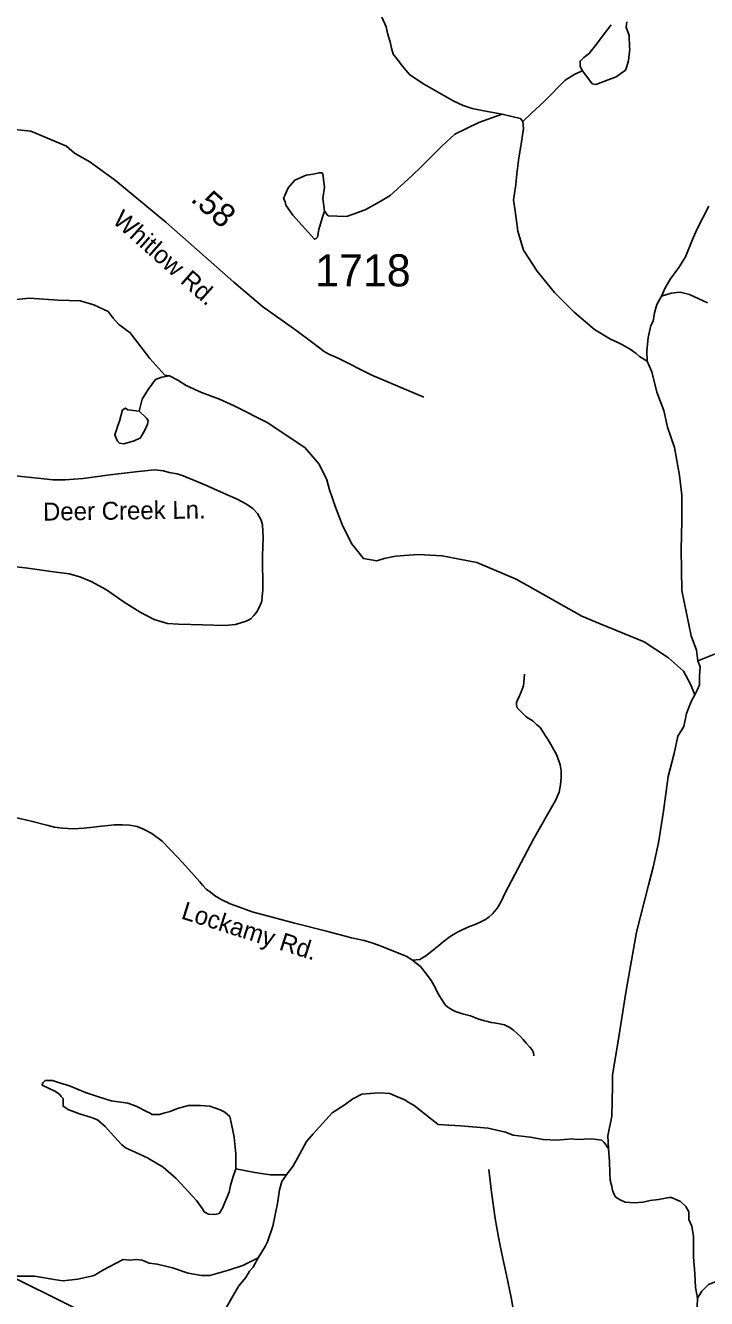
# Model space of a CAD drawing. Extents: x 1950930 to 2061844, y 904556 to 1017002.
# Drawn here: x 2030809 to 2034415, y 929421 to 936160 of the extents above; entities that cross this region are included whole.
import ezdxf

# ---------------------------------------------------------------- set-up
doc = ezdxf.new("R2010")
doc.units = 0
for name, color, linetype in [('Exist Hydrographic Creek Single Shore', 7, 'Continuous'), ('Exist Hydrographic Misc Water Feature', 7, 'Continuous'), ('Exist Road Non-System Type 51', 7, 'Continuous'), ('Exist Road Non-System Type 51 Label', 7, 'Continuous'), ('Exist Road Primary US Structure Standard Bridge CELL', 7, 'Continuous'), ('Exist Road Secondary Type 41 Attributed', 7, 'Continuous'), ('Exist Road Secondary Type 51 Label', 7, 'Continuous'), ('Exist Road Secondary Type 51 Number Label', 7, 'Continuous'), ('Exist Utilities Electrical Transmission Line', 7, 'Continuous')]:
    doc.layers.add(name, color=color, linetype=linetype)

msp = doc.modelspace()

# ---------------------------------------------------------------- linework, layer by layer
at = {"layer": 'Exist Hydrographic Creek Single Shore'}
for points in [[(2032466.8, 936600.6), (2032518.7, 936540.8), (2032602.8, 936404.9), (2032658.7, 936312.8), (2032687, 936236.8), (2032694.8, 936204.8), (2032719, 936152.7), (2032727.1, 936112.9), (2032739, 936072.9), (2032746.9, 936040.9), (2032755.1, 936008.9), (2032771.1, 935988.9), (2032805, 935944.9), (2032841.1, 935900.8), (2032913, 935853), (2033073.2, 935761.1), (2033125.2, 935737.1), (2033173.1, 935721), (2033245, 935707), (2033333.3, 935691.1)], [(2033333.3, 935691.1), (2033397.3, 935675.3), (2033429.3, 935667.5), (2033433.1, 935663.4), (2033441.1, 935651.5)], [(2033441.1, 935651.5), (2033445.3, 935615.3), (2033433.3, 935531.2), (2033421.4, 935459.2), (2033409.4, 935375.1), (2033405.3, 935319.4), (2033393.4, 935235.4), (2033401.5, 935179.4), (2033415.6, 935071.1), (2033445.7, 934971.4), (2033517.6, 934859.3), (2033609.7, 934747.5), (2033713.9, 934643.6), (2033821.9, 934551.5), (2033905.9, 934499.5), (2033942, 934483.7), (2033966, 934471.7), (2034009.8, 934447.5), (2034041.8, 934423.5), (2034059.8, 934407.7), (2034100, 934383.6)], [(2034175.7, 934727.6), (2034195.7, 934771.8), (2034223.6, 934819.8), (2034267.8, 934879.9), (2034303.8, 934935.9), (2034339.5, 935027.7), (2034363.5, 935079.7), (2034427.4, 935203.8)], [(2034100, 934383.6), (2034097.8, 934435.8), (2034105.9, 934507.8), (2034119.7, 934571.5), (2034132, 934595.6), (2034139.8, 934639.7), (2034151.9, 934683.8), (2034175.7, 934727.6)], [(2034100, 934383.6), (2034124.1, 934327.6), (2034152.1, 934219.7), (2034188.1, 934121.9), (2034208.3, 934033.8), (2034244.1, 933925.8), (2034272.2, 933777.9), (2034284.5, 933673.9), (2034284.3, 933537.7), (2034280.5, 933385.9), (2034284.6, 933169.8), (2034308.7, 933049.9), (2034332.8, 932929.9), (2034360.7, 932853.9), (2034368.8, 932797.9)], [(2034368.8, 932797.9), (2034380.9, 932765.9), (2034376.9, 932717.7), (2034376.9, 932685.9), (2034376.9, 932669.8), (2034364.9, 932641.8), (2034352.9, 932617.8)], [(2034352.9, 932617.8), (2034333.1, 932581.8), (2034309.1, 932517.6), (2034294.9, 932449.6), (2034263, 932397.8), (2034243.1, 932305.7), (2034211.4, 932185.6), (2034187.2, 932001.6), (2034159.5, 931833.5), (2034131.5, 931705.5), (2034107.6, 931609.5), (2034043.7, 931361.7), (2033987.8, 931041.6), (2033944.2, 930773.4), (2033916.1, 930605.4), (2033916.2, 930545.6), (2033912.3, 930387.5), (2033892.4, 930283.6), (2033896.3, 930215.6)], [(2033896.3, 930215.6), (2033872.3, 930247.6), (2033860.4, 930259.3), (2033806.4, 930267.3), (2033726.3, 930263.4), (2033702.4, 930267.5), (2033622.5, 930259.3), (2033550.4, 930263.4), (2033480.4, 930275.4), (2033390.4, 930287.1), (2033350.4, 930303), (2033258.3, 930323), (2033114.4, 930335.1), (2033050.2, 930339.1), (2032994.2, 930342.9), (2032926.3, 930394.8), (2032866.3, 930443), (2032838.4, 930459), (2032814.1, 930474.9), (2032782.2, 930486.7), (2032738.3, 930506.7), (2032682.3, 930510.8), (2032634.3, 930506.8), (2032590.2, 930502.8), (2032542.2, 930478.6), (2032502.2, 930448.5), (2032432.3, 930404.7), (2032332.2, 930292.6), (2032296.3, 930252.6), (2032248.5, 930164.4), (2032224.3, 930120.6), (2032204.5, 930096.4), (2032190.6, 930076.3)], [(2033896.3, 930215.6), (2033900.4, 930147.6), (2033902.5, 930087.5), (2033904.6, 930047.4), (2033912.5, 930015.4), (2033916.6, 929995.6), (2033924.4, 929975.4), (2033932.6, 929959.5), (2033944.6, 929951.4), (2033956.6, 929943.6), (2033984.6, 929931.5), (2034032.7, 929927.6), (2034076.4, 929931.6), (2034116.6, 929939.6), (2034160.4, 929945.6), (2034216.4, 929955.6), (2034228.5, 929955.7), (2034248.7, 929947.7), (2034276.7, 929935.7), (2034304.7, 929907.8), (2034320.5, 929879.6), (2034320.6, 929839.6), (2034336.6, 929803.8), (2034344.7, 929749.8), (2034344.8, 929641.9), (2034352.8, 929551.8), (2034356.8, 929479.8), (2034366.8, 929423.8)], [(2032190.6, 930076.3), (2032166.5, 930040.4), (2032154.5, 929996.3), (2032142.5, 929924.4), (2032118.7, 929804.4), (2032090.7, 929722.3), (2032078.7, 929696.3), (2032040.7, 929636.4)], [(2032040.7, 929636.4), (2031958.8, 929596.4), (2031882.9, 929572.4), (2031784.8, 929544.2), (2031740.8, 929544.1), (2031670.9, 929556.1), (2031586.8, 929584.1), (2031506.8, 929604.1), (2031462.9, 929608), (2031426.8, 929623.8), (2031394.7, 929628.1), (2031358.9, 929623.9), (2031326.8, 929627.8), (2031218.7, 929572), (2031172.8, 929543.7), (2031086.7, 929523.9), (2031006.8, 929515.7), (2030960.7, 929521.5), (2030856.7, 929539.8), (2030804.9, 929539.5), (2030756.9, 929539.5), (2030728.8, 929543.4)], [(2032040.7, 929636.4), (2032014.8, 929588.3), (2031995, 929566.4), (2031974.9, 929532.4), (2031938.9, 929488.2), (2031895, 929412.3), (2031831, 929300.1), (2031783, 929252.2), (2031766.9, 929220), (2031759, 929184.1), (2031727.1, 929120.1), (2031707.1, 929086.1), (2031687.3, 929032), (2031531.3, 928823.9), (2031475.3, 928731.9), (2031395.3, 928623.9), (2031319.5, 928563.8), (2031235.5, 928483.8), (2031191.4, 928427.9), (2031087.7, 928315.9), (2031035.6, 928255.6), (2031003.7, 928239.5)], [(2034366.8, 929423.8), (2034363, 929331.7)]]:
    msp.add_lwpolyline(points, dxfattribs=at)
at = {"layer": 'Exist Hydrographic Misc Water Feature'}
for points in [[(2033992.8, 936179.5), (2033989, 936151.7), (2034004.8, 936107.7), (2034007.1, 936043.7), (2034008.9, 936035.8), (2034001.1, 935975.6), (2033993.2, 935943.6), (2033984.9, 935923.7), (2033936.9, 935887.6), (2033829.1, 935847.5), (2033809.2, 935851.6), (2033757.1, 935919.6)], [(2033757.1, 935919.6), (2033745.1, 935943.5), (2033744.9, 935963.5), (2033745, 935971.4), (2033765.1, 935991.6), (2033793.1, 936011.4), (2033836.9, 936067.6), (2033850.8, 936087.6), (2033908.8, 936163.6)], [(2033441.1, 935651.5), (2033485.3, 935695.2), (2033557.2, 935759.3), (2033665.2, 935871.6), (2033717, 935903.4), (2033745.2, 935915.6), (2033757.1, 935919.6)], [(2033333.3, 935691.1), (2033277.1, 935671.3), (2033209.3, 935647.1), (2033081.4, 935585.1), (2033013.4, 935521.2), (2032897.5, 935405.1), (2032833.2, 935345.1), (2032739.3, 935261), (2032687.4, 935229), (2032607.4, 935184.7), (2032543.6, 935160.7), (2032507.6, 935148.7), (2032411.5, 935152.6), (2032391.3, 935176.7)], [(2032391.3, 935176.7), (2032383.6, 935244.8), (2032391.4, 935304.7), (2032383.3, 935372.8), (2032379.5, 935380.7), (2032363.4, 935380.7), (2032331.4, 935372.5), (2032295.2, 935368.7), (2032251.5, 935348.6), (2032235.3, 935340.7), (2032199.3, 935300.4), (2032175.5, 935244.5), (2032183.4, 935228.6), (2032187.6, 935208.5), (2032223.6, 935156.5), (2032339.7, 935028.8), (2032347.7, 935032.5), (2032355.7, 935040.6), (2032361.5, 935080.8), (2032379.4, 935140.8), (2032391.3, 935176.7)], [(2031572, 934306.3), (2031546.1, 934310.1), (2031467.9, 934398), (2031363.7, 934534.1), (2031303.9, 934578), (2031273.7, 934610.1), (2031245.9, 934646.1), (2031169.9, 934681.8), (2031097.8, 934702), (2030981.7, 934705.7), (2030829.7, 934717.7), (2030723.8, 934705.8), (2030675.8, 934701.6), (2030631.8, 934685.7), (2030523.7, 934681.4), (2030471.6, 934669.4), (2030415.8, 934649.5), (2030324, 934605.5)], [(2034175.7, 934727.6), (2034227.6, 934743.9), (2034275.6, 934747.8), (2034323.9, 934735.7), (2034419.8, 934692)], [(2031572, 934306.3), (2031530.1, 934298.3), (2031498, 934286.2), (2031457.9, 934234.2), (2031426, 934182), (2031410.2, 934118)], [(2034352.9, 932617.8), (2034329.1, 932673.7), (2034292.8, 932741.7), (2034212.9, 932813.6), (2034084.7, 932897.7), (2033850.7, 932993.4), (2033754.7, 933033.5), (2033506.6, 933173.1), (2033406.7, 933229.4), (2033198.5, 933317), (2033014.5, 933353), (2032888.6, 933360.8), (2032768.7, 933350.9), (2032708.7, 933339), (2032668.7, 933326.7), (2032598.4, 933338.6), (2032534.4, 933418.7), (2032486.3, 933518.8), (2032450.5, 933610.8), (2032418.2, 933702.7), (2032404.2, 933754.5), (2032364.3, 933838.7), (2032288.3, 933926.5), (2032088.3, 934058.3), (2031914.2, 934146.3), (2031836.2, 934182.4), (2031740.1, 934218.1), (2031660.1, 934254.3), (2031616.1, 934282.1), (2031572, 934306.3)], [(2031410.2, 934118), (2031450.2, 934082), (2031458.1, 934070.1), (2031454.1, 934050.1), (2031438.3, 934014), (2031422.2, 933984.2), (2031418.2, 933978), (2031384, 933962), (2031330.2, 933946), (2031306.3, 933950.1), (2031298.3, 933957.9), (2031290.3, 933969.8), (2031286, 933984), (2031282.3, 933994), (2031294.2, 934030.1), (2031294.3, 934032.1), (2031306.1, 934066), (2031322.1, 934126), (2031338, 934133.9), (2031350, 934126.1), (2031410.2, 934118)], [(2034368.8, 932797.9), (2034492.8, 932845.9), (2034568.8, 932886), (2034640.9, 932914)], [(2031922.5, 930108.4), (2031906.4, 930062.2), (2031894.4, 930020.4), (2031886.5, 929984.1), (2031850.5, 929896.3), (2031834.6, 929872.3), (2031810.5, 929866.3), (2031778.7, 929868.2), (2031754.7, 929880.2), (2031746.5, 929896.1), (2031714.6, 929940.1), (2031674.5, 929984.3), (2031606.4, 930056.2), (2031538.4, 930116), (2031460.6, 930161.9), (2031458.3, 930164), (2031390.4, 930195.9), (2031342.3, 930217.9), (2031318.4, 930235.8), (2031278.3, 930279.9), (2031230.5, 930331.8), (2031190.2, 930367.7), (2031158.3, 930379.9), (2031094.4, 930399.9), (2031038.3, 930419.8), (2031008.2, 930439.7), (2031008.4, 930463.7), (2031008.4, 930479.8), (2030998.2, 930491.8), (2030988.2, 930503.8), (2030964.3, 930519.7), (2030896.4, 930551.7), (2030900.2, 930563.7), (2030912.3, 930575.6), (2030952.3, 930575.8), (2030988.2, 930563.9), (2031042.3, 930547.7), (2031126.2, 930511.8), (2031200.2, 930487.9), (2031262.2, 930468), (2031350.2, 930456), (2031394.1, 930440), (2031450.3, 930411.9), (2031468.2, 930402), (2031478.2, 930395.9), (2031518.3, 930396), (2031546.3, 930404), (2031574.4, 930412), (2031614.4, 930428.2), (2031672.2, 930444.1), (2031736.2, 930444), (2031784.3, 930440.1), (2031840.4, 930420.2), (2031864.4, 930408.2), (2031890.5, 930384.4), (2031904.2, 930320.1), (2031914.5, 930276.3), (2031922.5, 930188.2), (2031922.6, 930128.4), (2031922.5, 930108.4)], [(2032190.6, 930076.3), (2032106.6, 930076.4), (2032022.5, 930088.3), (2031922.5, 930108.4)], [(2034366.8, 929423.8), (2034388.9, 929459.8), (2034424.8, 929495.8), (2034529, 929536), (2034604.7, 929580), (2034660.7, 929619.9), (2034752.8, 929680), (2034792.8, 929695.9), (2034824.8, 929715.9), (2034844.6, 929724.1), (2034896.6, 929764)]]:
    msp.add_lwpolyline(points, dxfattribs=at)
at = {"layer": 'Exist Road Non-System Type 51'}
for points in [[(2030754.8, 933775.5), (2030875, 933764.6), (2030954.2, 933755), (2031018.5, 933755), (2031114.1, 933761.8), (2031254.8, 933780.9), (2031407.8, 933800.1), (2031491.1, 933808.2), (2031539, 933802.8), (2031570.4, 933794.6), (2031611.4, 933786.4), (2031644.1, 933775.5), (2031755.5, 933731.1), (2031856.5, 933684.6), (2031929, 933653.2), (2031979.5, 933627.2), (2032012.2, 933602.7), (2032036.9, 933576.7), (2032056, 933541.2), (2032064.2, 933516.6), (2032066.9, 933448.3), (2032064.2, 933352.7), (2032064.9, 933170.3), (2032062.1, 933140.2), (2032059.4, 933112.9), (2032047.1, 933082.9), (2032033.5, 933056.9), (2032018.4, 933036.4), (2032002, 933020), (2031977.5, 933006.4), (2031920.1, 932990), (2031865.4, 932984.5), (2031748, 932987.2), (2031619.5, 932991.3), (2031560.8, 932995.4), (2031489.8, 933015.9), (2031416, 933054.2), (2031331.2, 933107.4), (2031237.8, 933172.4), (2031157.1, 933217.4), (2031097, 933242), (2031041, 933257.1), (2030945.4, 933269.3), (2030821, 933287.1), (2030668, 933304.9)], [(2032857.5, 931212.2), (2032897.4, 931216.8), (2032934.5, 931239.2), (2032970, 931269.4), (2032997.1, 931291), (2033020.2, 931310.3), (2033058.1, 931338.1), (2033092.1, 931358.9), (2033121.4, 931373.6), (2033160, 931391.4), (2033190.1, 931402.2), (2033219.5, 931416.1), (2033244.2, 931428.5), (2033264.4, 931441.6), (2033280.5, 931457.1), (2033308, 931489.9), (2033328, 931523.9), (2033348.9, 931569.4), (2033382.1, 931632.8), (2033499.9, 931857.2), (2033614.6, 932058.4), (2033635.1, 932102), (2033642, 932139.9), (2033645.1, 932180), (2033645.1, 932214), (2033639.8, 932247.2), (2033621.1, 932298.2), (2033581.4, 932369.6), (2033549, 932419.1), (2033533.5, 932444.6), (2033516.5, 932459.2), (2033496.4, 932478.6), (2033459.4, 932500.9), (2033425.4, 932534.2), (2033412.2, 932548.9), (2033407.6, 932564.3), (2033407.6, 932575.9), (2033414.5, 932588.2), (2033424.6, 932611.4), (2033433.9, 932633.1), (2033445.5, 932664.7), (2033449.2, 932704.1), (2033451.6, 932726.5)], [(2030740.9, 931972.2), (2030831.2, 931949.9), (2030929.4, 931925.1), (2030963, 931916.2), (2031005.4, 931910.8), (2031062.6, 931907.8), (2031117.4, 931910.8), (2031166.9, 931916.2), (2031213.2, 931922.4), (2031279.6, 931929.4), (2031322.9, 931929.4), (2031359.1, 931927.1), (2031400.5, 931919.8), (2031436.9, 931905.1), (2031478.5, 931883.4), (2031532.6, 931841.7), (2031616, 931755.2), (2031658.5, 931709.6), (2031730, 931628.9), (2031747.8, 931608.1), (2031766.2, 931588.8), (2031788.6, 931571.8), (2031810.2, 931554.8), (2031845, 931533.1), (2031892.9, 931511.5), (2031942.4, 931493), (2032008.8, 931468.2), (2032228.5, 931410.7), (2032402.4, 931366.7), (2032535.5, 931330.8), (2032602.8, 931316.9), (2032637.5, 931306.1), (2032683.1, 931289.8), (2032731, 931270.5), (2032823.6, 931233.4), (2032857.5, 931212.2)], [(2032857.5, 931212.2), (2032861.1, 931209.9), (2032899.8, 931179), (2032926.8, 931145.8), (2032956.9, 931104.8), (2032977, 931067.8), (2032993.6, 931034.9), (2033015.2, 931000.2), (2033030.6, 930975.4), (2033045.4, 930964.6), (2033067.8, 930950), (2033085.5, 930941.5), (2033123.4, 930929.1), (2033164.2, 930917.5), (2033202.9, 930902.9), (2033238.9, 930891.6), (2033256.6, 930888.6), (2033275.1, 930883.2), (2033290.6, 930880.8), (2033317.6, 930876.2), (2033345.4, 930870), (2033374, 930856.1), (2033394.9, 930840.7), (2033428.9, 930809), (2033443.5, 930792), (2033459, 930772.7), (2033478.2, 930752.6), (2033490.6, 930737.2), (2033497.6, 930721.8), (2033500.6, 930706.2), (2033500.6, 930705.5)], [(2033502.9, 928889.5), (2033474.1, 928985.6), (2033462.6, 929031.2), (2033447.9, 929093.9), (2033431.4, 929174.9), (2033394.2, 929345.9), (2033379.5, 929426.8), (2033355, 929544.8), (2033331.6, 929657.6), (2033312.8, 929747.1), (2033296.2, 929845.8), (2033276.9, 929984.8), (2033261.1, 930105.4)]]:
    msp.add_lwpolyline(points, dxfattribs=at)
at = {"layer": 'Exist Road Secondary Type 41 Attributed'}
msp.add_lwpolyline([(2030326.7, 935620.1), (2030426, 935615.6), (2030603.5, 935614.1), (2030734.4, 935611), (2030837.6, 935600.7), (2031025.6, 935520.8), (2031069.1, 935483.8), (2031150.3, 935438.7), (2031286.2, 935339.6), (2031552.4, 935119.9), (2031912.1, 934801.3), (2032064.1, 934673.5), (2032240.3, 934547.7), (2032330.3, 934479.6), (2032390.4, 934433.7), (2032414.3, 934419.6), (2032464.3, 934399.8), (2032642.5, 934309.9), (2032918.5, 934192)], dxfattribs=at)
at = {"layer": 'Exist Utilities Electrical Transmission Line'}
msp.add_lwpolyline([(2030108.9, 929850.6), (2030119.1, 929844.1), (2031647.5, 929084.9), (2032622.8, 928358)], dxfattribs=at)

# ---------------------------------------------------------------- texts
at = {"layer": 'Exist Road Non-System Type 51 Label'}
for s, rotation, p in [('Deer Creek Ln.', 0.76187, (2030902.2, 933539.3)), ('Lockamy Rd.', 342.41237, (2031628.3, 931434.2))]:
    msp.add_text(s, height=95, rotation=rotation, dxfattribs=at).set_placement(p)
at = {"layer": 'Exist Road Primary US Structure Standard Bridge CELL'}
msp.add_text('.58', height=125, rotation=318.47189, dxfattribs=at).set_placement((2031678.1, 935234.4))
at = {"layer": 'Exist Road Secondary Type 51 Label'}
msp.add_text('Whitlow Rd.', height=95, rotation=318.47191, dxfattribs=at).set_placement((2031264.1, 935120.4))
at = {"layer": 'Exist Road Secondary Type 51 Number Label'}
msp.add_text('1718', height=170, dxfattribs=at).set_placement((2032342.4, 934779.1))

doc.saveas('drawing.dxf')
